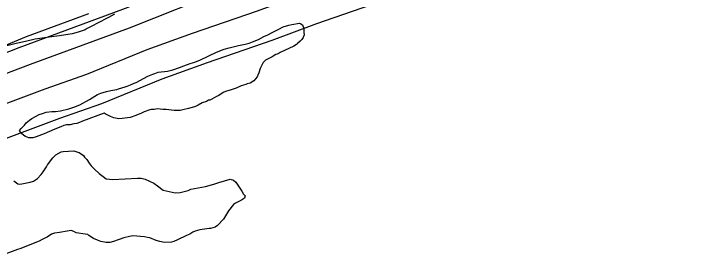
# Model space of a CAD drawing. Extents: x 3694830 to 3732949, y 415201 to 440970.
# Drawn here: x 3705604 to 3706894, y 437739 to 438204 of the extents above; entities that cross this region are included whole.
import ezdxf

# ---------------------------------------------------------------- set-up
doc = ezdxf.new("R2010")
doc.units = 0
for name, color, linetype in [('V-LEVE-TOET', 7, 'Continuous'), ('V-SITE-VEGE', 7, 'Continuous'), ('V-TOPO-SHOR', 7, 'Continuous'), ('V-WETL-SWMP', 7, 'Continuous')]:
    doc.layers.add(name, color=color, linetype=linetype)

msp = doc.modelspace()

# ---------------------------------------------------------------- linework, layer by layer
at = {"layer": 'V-LEVE-TOET'}
for points in [[(3704662.1, 437780.6), (3704843.9, 437851.6), (3705019.1, 437916.6), (3705183.6, 437979.8), (3705345.1, 438037.6), (3705460.7, 438082.7), (3705613.3, 438142.3), (3705804.6, 438212.8), (3705942.9, 438266.3), (3706059.1, 438307.3), (3706136.6, 438341.6), (3706204, 438363.9), (3706282.6, 438392.8), (3706399.4, 438437.9), (3706452.5, 438456.6), (3706517.5, 438480.7), (3706618.8, 438521), (3706758.8, 438576.9), (3706820.8, 438598), (3706848.2, 438607.1), (3706864.3, 438607.1), (3706880.5, 438600.6), (3706893.6, 438589.9), (3706930.2, 438554.2)], [(3706947.1, 438474.3), (3706893.3, 438517.7), (3706874.7, 438535), (3706858.6, 438545), (3706839.5, 438548), (3706798.3, 438541.9), (3706694, 438507.5), (3706559.9, 438456.3), (3706407.9, 438399.7), (3706207.1, 438326.9), (3705992.5, 438248), (3705816.1, 438177.6), (3705633.7, 438110.8), (3705469.2, 438048.8), (3705318.4, 437991), (3705165.2, 437936.2), (3705044.2, 437892.2), (3704911.3, 437845.8), (3704764.1, 437788.7)]]:
    msp.add_lwpolyline(points, dxfattribs=at)
at = {"layer": 'V-SITE-VEGE'}
for p, q in [((3705788.8, 438203.7), (3705778, 438197.6)), ((3705778, 438197.6), (3705756.1, 438186.3)), ((3705749.5, 438182.6), (3705738.8, 438176.9)), ((3705756.1, 438186.3), (3705749.5, 438182.6)), ((3705711.2, 438167.5), (3705687.3, 438163.6)), ((3705722, 438170.3), (3705711.2, 438167.5)), ((3705734.6, 438174.5), (3705722, 438170.3)), ((3705738.8, 438176.9), (3705734.6, 438174.5)), ((3705625.1, 438153.1), (3705607.8, 438149.3)), ((3705642.9, 438157.4), (3705625.1, 438153.1)), ((3705668.6, 438161.2), (3705642.9, 438157.4)), ((3705687.3, 438163.6), (3705668.6, 438161.2)), ((3705607.8, 438149.3), (3705590.5, 438145.1))]:
    msp.add_line(p, q, dxfattribs=at)
for points in [[(3705782.2, 438062.8), (3705793.5, 438064.7), (3705796.3, 438065.7), (3705808.9, 438069.5), (3705812.2, 438070.9), (3705818.7, 438073.2), (3705825.3, 438076.1), (3705829, 438077.5), (3705850.5, 438089.3), (3705859.4, 438093), (3705863.1, 438094.4), (3705869.7, 438096.3), (3705886.5, 438098.7), (3705896.3, 438100.6), (3705909, 438104.9), (3705916.9, 438108.2), (3705928.6, 438112.4), (3705937, 438115.3), (3705947.3, 438119.1), (3705976.7, 438133.2), (3705990.8, 438138.9), (3706000.1, 438141.7), (3706017.4, 438145.5), (3706030.1, 438147.9), (3706037.1, 438149.8), (3706043.6, 438152.6), (3706054.4, 438156.9), (3706064.2, 438162.5), (3706071.7, 438165.3), (3706079.6, 438169.6), (3706091.8, 438175.7), (3706099.7, 438179.9), (3706110, 438183.3), (3706116.1, 438184.7), (3706130.1, 438186.6), (3706132.5, 438185.7), (3706135.3, 438183.8), (3706138.1, 438177.3)], [(3706138.1, 438177.3), (3706138.1, 438169.8), (3706138.6, 438165.6), (3706136.8, 438160.4), (3706134, 438156.6), (3706131.2, 438153.4), (3706126.5, 438149.1), (3706124.2, 438147.7), (3706119.5, 438144.4), (3706094.2, 438133.1), (3706092.4, 438131.7), (3706088.6, 438129.8), (3706086.3, 438128.9), (3706081.6, 438126), (3706079.8, 438124.6), (3706067.6, 438118.5), (3706062.9, 438114.3), (3706057.4, 438103.5), (3706055, 438095.5), (3706053.2, 438090.8), (3706051.8, 438088), (3706045.7, 438080.5), (3706039.2, 438076.3), (3706033.6, 438074.9), (3706031.2, 438073.9), (3706022.4, 438071.1), (3706013.5, 438067.3), (3706002.2, 438063.5), (3705999.9, 438062.6), (3705993.4, 438060.7), (3705989.2, 438058.8), (3705983.1, 438055), (3705979.8, 438053.2), (3705977, 438051.7), (3705968.6, 438047), (3705964.9, 438045.2), (3705962.5, 438044.7), (3705958.8, 438042.8), (3705950.4, 438040), (3705943.4, 438035.7), (3705938.2, 438033.4), (3705932.1, 438031.5), (3705925.1, 438029.6), (3705914.8, 438027.2), (3705910.1, 438025.8), (3705898.9, 438026.2), (3705883.9, 438028), (3705878.3, 438028), (3705868.5, 438028.9), (3705861.9, 438028), (3705856.3, 438027.5), (3705854, 438027), (3705843.7, 438023.2), (3705838.5, 438020.9), (3705828.3, 438016.6), (3705818, 438013.3), (3705803, 438010.9), (3705796.9, 438010.4), (3705790.8, 438011.8), (3705787.5, 438012.7), (3705781.4, 438015.1), (3705773.9, 438018.8), (3705771.6, 438019.7), (3705769.7, 438021.1), (3705730, 438006), (3705724.4, 438003.6), (3705719.7, 438002.2), (3705714.1, 438001.3), (3705707.5, 437999.8), (3705700.5, 437999.4), (3705695.4, 437998.4), (3705690.2, 437996), (3705679, 437991.8), (3705659.4, 437982.8), (3705644.4, 437977.2), (3705638.3, 437975.7), (3705631.3, 437975.7), (3705624.7, 437978), (3705621.5, 437979.9), (3705616.8, 437984.1), (3705613.9, 437989.2), (3705616.7, 437992.5), (3705622.8, 437999.1), (3705626.1, 438002.9), (3705632.1, 438008), (3705636.8, 438011.3), (3705643.3, 438015.1), (3705649.9, 438018.4), (3705656, 438020.7), (3705663, 438023.1), (3705673.7, 438024.1), (3705680.3, 438024.1), (3705689.2, 438025.5), (3705704.6, 438028.9), (3705714, 438032.2), (3705725.2, 438036.4), (3705743, 438046.3), (3705757.9, 438055.2), (3705763.5, 438057.6), (3705774.3, 438060.9), (3705782.2, 438062.8)], [(3705603.5, 437896.5), (3705608.2, 437892.8), (3705611, 437890.9), (3705613.3, 437890), (3705618, 437890.9), (3705633.4, 437893.8), (3705639.5, 437895.7), (3705647, 437900.4), (3705654, 437907.9), (3705657.7, 437913.1), (3705663.8, 437922), (3705665.2, 437925.7), (3705675, 437938.9), (3705680.6, 437944), (3705690.4, 437949.7), (3705694.1, 437950.6), (3705713.8, 437951.6), (3705721.3, 437949.3), (3705723.6, 437948.4), (3705731.6, 437942.8), (3705733.9, 437940), (3705737.7, 437935.8), (3705742.4, 437928.8), (3705746.2, 437923.7), (3705749.9, 437920.4), (3705751.8, 437918.1), (3705760.7, 437910.1), (3705768.2, 437904.5), (3705773.4, 437900.3), (3705786, 437898.5), (3705831.4, 437901.5), (3705838, 437901), (3705845.5, 437899.6), (3705861.4, 437892.2), (3705868.5, 437887.1), (3705878.8, 437879.1)], [(3705878.8, 437879.1), (3705900.8, 437874.1), (3705909.7, 437875), (3705924.7, 437878.4), (3705929.8, 437880.7), (3705956.9, 437886), (3705971.9, 437890.2), (3705981.3, 437893.5), (3706002.3, 437899.2), (3706008.4, 437897.4), (3706012.6, 437893.6), (3706023.5, 437877.3), (3706026.7, 437871.7), (3706029.6, 437868.4), (3706028.6, 437864.2), (3706023, 437860.9), (3706011.8, 437855.2), (3706008.6, 437852.9), (3705999.2, 437841.2), (3705995.5, 437834.6), (3705989.9, 437825.7), (3705978.7, 437813.9), (3705974.5, 437811.1), (3705965.6, 437808.7), (3705963.3, 437808.3), (3705946.4, 437806.3), (3705941.8, 437804.9), (3705937.6, 437803.5), (3705933.3, 437801.6), (3705927.7, 437798.3), (3705921.7, 437795.5), (3705904.8, 437787.9), (3705898.3, 437784.6), (3705894.1, 437783.2), (3705881.4, 437782.7), (3705872.5, 437784.6), (3705865.5, 437786.4), (3705854.3, 437791.1), (3705850, 437792), (3705844.4, 437792.9), (3705822.9, 437794.7), (3705816.8, 437793.7), (3705806, 437791.4), (3705787.3, 437784.8), (3705780.3, 437782.9), (3705773.3, 437782.4), (3705763.5, 437784.7), (3705757.8, 437787), (3705750.3, 437790.3), (3705741.4, 437795.8), (3705739.5, 437797.2), (3705734.9, 437798.2), (3705718.5, 437800.4), (3705713.8, 437802.8), (3705709.1, 437804.6), (3705701.6, 437803.7), (3705687.6, 437801.3), (3705678.2, 437799.8), (3705672.6, 437798), (3705665.1, 437792.8), (3705661.9, 437791.4), (3705658.1, 437789.5), (3705655.8, 437788.1), (3705650.2, 437785.2), (3705614.6, 437771.1), (3705610, 437769.7), (3705573.5, 437756.4)]]:
    msp.add_lwpolyline(points, dxfattribs=at)
at = {"layer": 'V-TOPO-SHOR'}
for points in [[(3705462, 437991.8), (3705661.1, 438065.7), (3705738.1, 438093.1), (3705849.3, 438138.2), (3705933, 438168.4), (3706052.3, 438209.7), (3706134.9, 438240.5), (3706200.5, 438263), (3706275.6, 438289.5), (3706337.4, 438315.4), (3706423.9, 438346.1), (3706501.3, 438379.2), (3706580.2, 438406.1), (3706694.3, 438448.8), (3706720.9, 438457.9), (3706777.9, 438479.1), (3706823.1, 438494.9), (3706836.9, 438499.7), (3706846.9, 438500.7), (3706857.8, 438496.9), (3706900.3, 438449.5)], [(3704967, 437739.4), (3705089.2, 437785), (3705186.6, 437822), (3705274.5, 437853.7), (3705367.7, 437888.7), (3705489.3, 437937.6), (3705688.4, 438011.6), (3705765.4, 438039), (3705876.6, 438084), (3705960.3, 438114.3), (3706079.5, 438155.6), (3706162.2, 438186.3), (3706227.8, 438208.9), (3706302.9, 438235.3), (3706364.7, 438261.2), (3706451.2, 438292), (3706528.6, 438325), (3706607.5, 438352), (3706716.8, 438397), (3706743, 438407.1), (3706803.3, 438430.6), (3706821.7, 438438.7)]]:
    msp.add_lwpolyline(points, dxfattribs=at)
at = {"layer": 'V-WETL-SWMP'}
msp.add_lwpolyline([(3705526, 438120.6), (3705627, 438162.3), (3705741.5, 438204.6)], dxfattribs=at)

doc.saveas('drawing.dxf')
